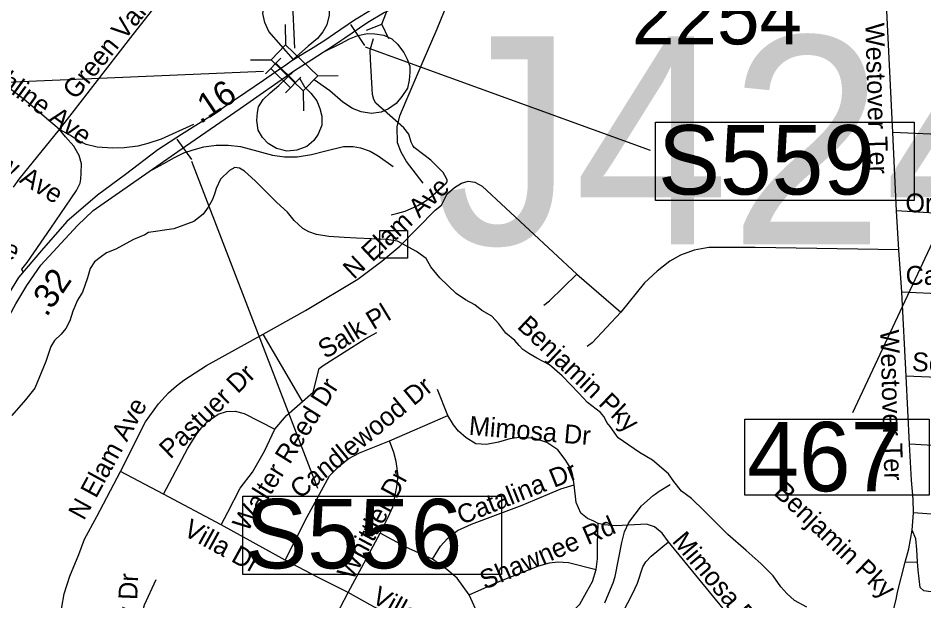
# Model space of a CAD drawing. Extents: x 1662474 to 1856135, y 779280 to 917889.
# Drawn here: x 1755228 to 1759792, y 848917 to 851857 of the extents above; entities that cross this region are included whole.
import ezdxf

# ---------------------------------------------------------------- set-up
doc = ezdxf.new("R2010")
doc.units = 0
for name, color, linetype in [('Cogo Default Point CELL', 7, 'Continuous'), ('Exist Hydrographic Creek Single Shore', 7, 'Continuous'), ('Exist Hydrographic Misc Water Feature', 7, 'Continuous'), ('Exist Road Non-System Structure Non-Sys NCDOT Attributed CELL', 7, 'Continuous'), ('Exist Road Non-System Structure Non-Sys NCDOT Number Label', 7, 'Continuous'), ('Exist Road Non-System Structure Non-Sys Other Attributed CELL', 7, 'Continuous'), ('Exist Road Non-System Structure Non-Sys Other Number Label', 7, 'Continuous'), ('Exist Road Non-System Type 51', 7, 'Continuous'), ('Exist Road Non-System Type 51 Label', 7, 'Continuous'), ('Exist Road Primary Interstate Ramp 1 Lane Attributed', 7, 'Continuous'), ('Exist Road Secondary Mileage Tenths English Label', 7, 'Continuous'), ('Exist Road Secondary Structure Culvert CELL', 7, 'Continuous'), ('Exist Road Secondary Structure Standard Bridge Number Label', 7, 'Continuous'), ('Exist Road Secondary Type 51 Divided Attributed', 7, 'Continuous'), ('Prop Superelevation Label', 7, 'Continuous'), ('Prop Terminator CELL', 7, 'Continuous'), ('Scratch_Level_0', 7, 'Continuous'), ('Scratch_Level_6', 7, 'Continuous')]:
    doc.layers.add(name, color=color, linetype=linetype)

msp = doc.modelspace()

# ---------------------------------------------------------------- linework, layer by layer
at = {"layer": 'Exist Hydrographic Creek Single Shore'}
for points in [[(1759202, 848886.2), (1759139, 848919.5), (1759101, 848953.6), (1759071.2, 848988.8), (1759031.6, 849043.4), (1758971, 849104), (1758895.8, 849171.2), (1758803, 849251.5), (1758684.4, 849370.9), (1758619.9, 849433.4), (1758570.2, 849469.9), (1758531.1, 849518.7), (1758505.6, 849558.6), (1758424.6, 849626.3), (1758358.5, 849665.9), (1758250.9, 849738.9), (1758211.2, 849796.4), (1758194.6, 849816.3), (1758188.4, 849827.9), (1758178.9, 849847.3), (1758161.4, 849866.8), (1758097, 849917.6), (1758053, 849965.1), (1757969.2, 850051.5), (1757906, 850107.1), (1757841.4, 850141.5), (1757801.5, 850164.6), (1757771, 850184.8), (1757751.6, 850204.5), (1757730.1, 850230), (1757685.5, 850268.1), (1757649.2, 850313.9), (1757614.1, 850353.6), (1757563.8, 850381.1), (1757529.4, 850411.1), (1757481.5, 850436.2), (1757434.6, 850467), (1757352.8, 850546.5), (1757306.8, 850602.4), (1757283.1, 850644.4), (1757234.4, 850679.3), (1757139.6, 850731), (1757083.9, 850739.1), (1756933.2, 850746.2), (1756870, 850749.6), (1756793.6, 850755.4), (1756731.5, 850765.1), (1756692.1, 850777.8), (1756662.4, 850794.8), (1756619.1, 850835.5), (1756584.5, 850878.5), (1756532, 850927.3), (1756422.8, 851035.2), (1756368.2, 851083.8), (1756343, 851100.1), (1756319.4, 851103.2), (1756292.6, 851088.8), (1756247.2, 851043.9), (1756226.2, 850997.1), (1756217.8, 850967.8), (1756205, 850938.1), (1756185, 850902.4), (1756159.5, 850868), (1756113.9, 850831.2), (1756012, 850793.8), (1755884, 850774.6), (1755866.6, 850763.6), (1755809.4, 850739.9), (1755720.8, 850690.6), (1755673.2, 850672.2), (1755641.8, 850648.9), (1755613.4, 850627.6), (1755590.2, 850592.9), (1755577.9, 850547.1), (1755551.6, 850473.6), (1755526.8, 850433.9), (1755503.1, 850378.2), (1755487.9, 850330), (1755467.6, 850291.1), (1755445.4, 850262.8), (1755411.8, 850230.2), (1755392.1, 850200.3)], [(1755392.1, 850200.3), (1755368, 850124.8), (1755311.5, 849990.1), (1755265.4, 849931.6), (1755196.2, 849852.1)]]:
    msp.add_lwpolyline(points, dxfattribs=at)
at = {"layer": 'Exist Hydrographic Misc Water Feature'}
for points in [[(1757107, 850864.2), (1757141, 850872.9), (1757177.8, 850883.3), (1757220.3, 850901.2), (1757242, 850911.6), (1757269.9, 850928.2), (1757283.6, 850937.1), (1757307.2, 850955.6), (1757340.2, 850983.9), (1757372.8, 851013.5), (1757385.1, 851024.8), (1757388.8, 851031.4), (1757389.8, 851039), (1757386.9, 851047), (1757369.9, 851077.7), (1757354.8, 851093.5), (1757307.6, 851139.3), (1757271.8, 851166.5), (1757224.1, 851203.9), (1757217, 851214.7), (1757209, 851230.7), (1757195.8, 851270.4), (1757171.2, 851302.5), (1757029.6, 851427.2), (1757020.2, 851446.1), (1757012.6, 851470.7), (1757003.2, 851648.3), (1757001.3, 851697.4), (1757019.2, 851754.1)], [(1758183.4, 848907.8), (1758195.7, 848935.7), (1758226.1, 849007.4), (1758236.5, 849039.3), (1758253.1, 849125.2), (1758269.9, 849211.1), (1758282.4, 849265), (1758304.8, 849312.9), (1758369.4, 849396.3), (1758427.8, 849447.9), (1758437.9, 849455.8), (1758458, 849469.7), (1758513, 849504)]]:
    msp.add_lwpolyline(points, dxfattribs=at)
at = {"layer": 'Exist Road Non-System Structure Non-Sys NCDOT Attributed CELL'}
for p, q in [((1756574, 851825.2), (1756575.5, 851722.3)), ((1756399.2, 851645.4), (1756502.1, 851646.8)), ((1756736.7, 851564.9), (1756839.6, 851566.4)), ((1756663.7, 851489.8), (1756666.5, 851388.2))]:
    msp.add_line(p, q, dxfattribs=at)
msp.add_lwpolyline([(1756575.5, 851722.3), (1756737.1, 851565.3), (1756663.7, 851489.8), (1756502.1, 851646.8)], close=True, dxfattribs=at)
at = {"layer": 'Exist Road Non-System Structure Non-Sys NCDOT Number Label'}
msp.add_line((1756621.2, 851705.2), (1756504, 854279.9), dxfattribs=at)
at = {"layer": 'Exist Road Non-System Structure Non-Sys Other Attributed CELL'}
msp.add_lwpolyline([(1757050.1, 850784.8), (1757189.1, 850784.8), (1757189.1, 850645.7), (1757050.1, 850645.7)], close=True, dxfattribs=at)
at = {"layer": 'Exist Road Non-System Type 51'}
for p, q in [((1759635.9, 851279.9), (1759601.4, 851981.7)), ((1759654.5, 850885.1), (1759635.9, 851279.9)), ((1757329.9, 850887.4), (1757360.2, 850913.9)), ((1759955.5, 850866.4), (1759654.5, 850885.1)), ((1759666, 850688.5), (1759654.5, 850885.1)), ((1759680.4, 850474.1), (1759666, 850688.5)), ((1757904.4, 850431.2), (1758042.9, 850565.7)), ((1758042.9, 850565.7), (1758264.8, 850372.8)), ((1759702.5, 850049.9), (1759680.4, 850474.1)), ((1759971.5, 850461.4), (1759680.4, 850474.1)), ((1757877.4, 850408.2), (1757904.4, 850431.2)), ((1758264.8, 850372.8), (1758119.4, 850219.2)), ((1758119.4, 850219.2), (1758094.9, 850200)), ((1759718.5, 849707.9), (1759702.5, 850049.9)), ((1760241.6, 850027.1), (1759702.5, 850049.9)), ((1757393.6, 849851.8), (1757341.4, 849983.2)), ((1757099.4, 849723.7), (1757393.6, 849851.8)), ((1760225.6, 849679.6), (1759718.5, 849707.9)), ((1755960.6, 849454.7), (1755743.8, 849569.4)), ((1756251.1, 849301.1), (1755960.6, 849454.7)), ((1759732.4, 849273.2), (1759739.2, 849361.2)), ((1760206.4, 849327.9), (1759739.2, 849361.2)), ((1756573.9, 849122.7), (1756251.1, 849301.1)), ((1756889.9, 848959.9), (1757052.6, 849258.6)), ((1759657.9, 848960.7), (1759697.5, 849113.2)), ((1759697.5, 849113.2), (1759759.1, 849114)), ((1756708.6, 848612.9), (1756889.9, 848959.9)), ((1759651.9, 848924.8), (1759657.9, 848960.7))]:
    msp.add_line(p, q, dxfattribs=at)
for points in [[(1755435.6, 851294.5), (1755796, 851758), (1755917.8, 851914.7), (1756047.8, 852070.4)], [(1755435.6, 851294.5), (1755258.5, 851446.5), (1755103.4, 851561.9), (1754987.6, 851619.4), (1754918.9, 851656.7)], [(1756112, 851320.8), (1755949, 851245.7), (1755881.6, 851223.7), (1755831.4, 851210.8), (1755761.6, 851202.1), (1755703.4, 851200.5), (1755626.4, 851206.1), (1755571.1, 851218.4), (1755535.6, 851235.2), (1755487.6, 851265.4), (1755435.6, 851294.5)], [(1755205.1, 851003.9), (1755232.5, 851044.4), (1755435.6, 851294.5)], [(1755255.6, 850571.4), (1755246.6, 850589.5), (1755274, 850623.1), (1755391.9, 850796.6), (1755492.9, 850944.4), (1755521.2, 850986.9), (1755540.6, 851024.9), (1755543.2, 851044.4), (1755544.9, 851073.8), (1755546.9, 851121.5), (1755535.6, 851163), (1755507.6, 851210.2), (1755466.9, 851257), (1755435.6, 851294.5)], [(1760302, 851249.1), (1759938.8, 851265.4), (1759635.9, 851279.9)], [(1757360.2, 850913.9), (1757389.9, 850969.6), (1757427.2, 851002.9), (1757461.6, 851023.7), (1757494.6, 851033.4), (1757529.4, 851029.9), (1757566.6, 851009.5), (1758042.9, 850565.7)], [(1756462.6, 850262.5), (1756676.4, 850382.2), (1756939.9, 850540.4), (1757060.6, 850631.2), (1757151.4, 850706.4), (1757329.9, 850887.4)], [(1759666, 850688.5), (1758940.9, 850699.2), (1758708.6, 850700), (1758634.5, 850686.4), (1758565.2, 850660.7), (1758511.6, 850630.2), (1758447.4, 850580.1), (1758383.6, 850521.9), (1758264.8, 850372.8)], [(1756661.4, 849923.2), (1756714.4, 849969.4), (1756745.1, 850089.5), (1756765, 850105), (1756976.4, 850239.7), (1757035.4, 850270.7)], [(1755743.8, 849569.4), (1755869, 849819.5), (1755935.1, 849911.4), (1755984.8, 849967.2), (1756026.1, 850001.1), (1756062.6, 850030.2), (1756176.4, 850104.2), (1756462.6, 850262.5)], [(1756661.4, 849923.2), (1756606.5, 850016.1), (1756462.6, 850262.5)], [(1756521.4, 849783.5), (1756579.4, 849851.8), (1756661.4, 849923.2)], [(1755960.6, 849454.7), (1756083.6, 849687.7), (1756128.2, 849758.9), (1756151.6, 849790.4), (1756181, 849819.8), (1756235.9, 849858.4), (1756277.1, 849872.5), (1756321.8, 849874.4), (1756367.4, 849862.2), (1756521.4, 849783.5)], [(1758029.4, 849503.2), (1758023, 849549.7), (1758012, 849585.1), (1757984.9, 849631), (1757947.9, 849678.2), (1757891.5, 849715.5), (1757824.9, 849737.9), (1757752.4, 849742), (1757705.1, 849734.4), (1757648.8, 849718.4), (1757588.1, 849705.4), (1757534.4, 849710), (1757485.2, 849738.9), (1757447.4, 849772.5), (1757421.4, 849804.5), (1757393.6, 849851.8)], [(1756251.1, 849301.1), (1756284.8, 849364.6), (1756346.6, 849486.2), (1756408.6, 849565.9), (1756469, 849673), (1756521.4, 849783.5)], [(1756573.9, 849122.7), (1756684.4, 849341), (1756796.2, 849548.4), (1756845.9, 849596.9), (1756891.2, 849634.2), (1756947.6, 849664.6), (1757099.4, 849723.7)], [(1757052.6, 849258.6), (1757093.1, 849338.9), (1757115.9, 849391.9), (1757135.6, 849491.9), (1757141.9, 849548.4), (1757133.2, 849619.5), (1757120.6, 849666.2), (1757099.4, 849723.7)], [(1759739.2, 849361.2), (1759737.4, 849429.4), (1759729.8, 849526.6), (1759724.6, 849616.6), (1759718.5, 849707.9)], [(1755562.1, 849228.4), (1755623.9, 849342.6), (1755743.8, 849569.4)], [(1757315.1, 849127.9), (1757355.6, 849192.7), (1757391, 849232.4), (1757442.4, 849271.4), (1757512.2, 849304.5), (1757766.9, 849400.1), (1757894.9, 849453.9), (1757962.1, 849482.5), (1758029.4, 849503.2)], [(1758150.6, 849308.2), (1758128, 849320), (1758096, 849331.9), (1758062.9, 849359.1), (1758039.5, 849414), (1758029.4, 849503.2)], [(1758140.1, 849075.7), (1758147.4, 849128.7), (1758147.6, 849205.6), (1758150.6, 849308.2)], [(1758504.4, 849214.8), (1758472.9, 849257.9), (1758434, 849291.2), (1758394.1, 849304), (1758241.6, 849296.4), (1758180.5, 849300.6), (1758150.6, 849308.2)], [(1759697.5, 849113.2), (1759715.1, 849180.1), (1759732.4, 849273.2)], [(1759759.1, 849114), (1759755.8, 849176.2), (1759751.9, 849230.8), (1759732.4, 849273.2)], [(1755407.9, 848330.5), (1755436.6, 848818.4), (1755459.9, 848953.4), (1755488.1, 849041.8), (1755532.8, 849151), (1755562.1, 849228.4)], [(1757315.1, 849127.9), (1757196.2, 849180.9), (1757110.9, 849226), (1757052.6, 849258.6)], [(1758199.1, 848712.4), (1758324.9, 848956), (1758348.4, 849005.9), (1758376, 849088.2), (1758391.2, 849114), (1758417.5, 849142.9), (1758504.4, 849214.8)], [(1758958.9, 848758.4), (1758926.1, 848773), (1758870.8, 848799), (1758794.6, 848860.9), (1758504.4, 849214.8)], [(1757501.2, 848947.9), (1757439.6, 849032.1), (1757387.1, 849075.7), (1757315.1, 849127.9)], [(1756889.9, 848959.9), (1756739.9, 849034.4), (1756573.9, 849122.7)], [(1757501.2, 848947.9), (1757655, 849017.4), (1757782.1, 849066.5), (1757851.9, 849093.5), (1757905.6, 849109.2), (1757947.6, 849113.4), (1758001.5, 849110.2), (1758140.1, 849075.7)], [(1760175.4, 848921.4), (1760064.4, 848936.2), (1759815.1, 848964.1), (1759791.8, 848967.8), (1759772.1, 848984.6), (1759767.1, 849028.4), (1759762.1, 849072.8), (1759759.1, 849114)], [(1757627.8, 848653.9), (1757681.5, 848661.5), (1757763.4, 848694.9), (1757873.1, 848748.9), (1757955, 848802.9), (1758006.1, 848848.1), (1758058.6, 848901.4), (1758092, 848961.2), (1758121.4, 849015), (1758140.1, 849075.7)], [(1755828.2, 848599.5), (1755838.2, 848799.9), (1755863.8, 848896.4), (1755922.5, 849024.5)], [(1757303.1, 848588), (1757283.1, 848660.7), (1757251.4, 848719.2), (1757205.4, 848773), (1757142.6, 848822.1), (1757001.2, 848896.7), (1756889.9, 848959.9)], [(1757627.8, 848653.9), (1757603.9, 848721.9), (1757573.9, 848788), (1757541.1, 848858.9), (1757501.2, 848947.9)], [(1759565, 848563.4), (1759583.4, 848653.4), (1759651.9, 848924.8)]]:
    msp.add_lwpolyline(points, dxfattribs=at)
at = {"layer": 'Exist Road Primary Interstate Ramp 1 Lane Attributed'}
for points in [[(1757269.2, 851023.9), (1757185.3, 851132.8), (1757158.1, 851180.5), (1757140, 851228.1), (1757137.7, 851307.6), (1757151.3, 851364.3), (1757183.1, 851439.2), (1757269.2, 851638.8), (1757339.5, 851802.2), (1757375.8, 851893), (1757403, 851936.1), (1757448.4, 851981.5), (1757505.1, 852020), (1757577.6, 852042.7), (1757697.9, 852076.8)], [(1756615.7, 851647.1), (1756490.5, 851789.4), (1756470.7, 851835.1), (1756460, 851879.2), (1756467.6, 851918.8), (1756490.5, 851967.5), (1756519.4, 851999.5), (1756549.8, 852022.3), (1756593.9, 852039.1), (1756644.1, 852042.1), (1756692.8, 852029.9), (1756732.3, 852010.1), (1756762.8, 851979.7), (1756784.1, 851949.2), (1756794.7, 851911.2), (1756794.7, 851871.6), (1756782.5, 851822.9), (1756762.8, 851787.9), (1756736.9, 851754.4), (1756689.7, 851714.8), (1756601.7, 851638.6)], [(1756765.5, 851684.2), (1756854, 851728.5), (1756898.2, 851752.9), (1756939.2, 851768.1), (1756987.9, 851778.8), (1757024.4, 851777.2), (1757070.1, 851771.1), (1757111.1, 851751.4), (1757140, 851725.5), (1757172, 851682.9), (1757187.2, 851649.4), (1757200.9, 851614.3), (1757200.9, 851583.9), (1757197.8, 851542.8), (1757190.2, 851503.2), (1757161.3, 851460.6), (1757132.4, 851425.6), (1757094.4, 851399.7), (1757056.4, 851381.4), (1757007.7, 851375.4), (1756956, 851384.5), (1756913.4, 851401.2), (1756863.2, 851433.2), (1756797.8, 851489.5), (1756720.2, 851545.8)], [(1756645.8, 851553.5), (1756670.4, 851509.9), (1756702.6, 851477.7), (1756732.8, 851439.8), (1756748, 851400.1), (1756757.4, 851362.2), (1756757.4, 851316.7), (1756740.4, 851271.3), (1756717.7, 851239.1), (1756681.7, 851208.8), (1756632.5, 851189.9), (1756581.4, 851186.1), (1756530.3, 851199.3), (1756486.8, 851223.9), (1756458.4, 851254.2), (1756437.6, 851292.1), (1756430, 851339.5), (1756433.8, 851381.1), (1756439.5, 851409.5), (1756462.2, 851445.5), (1756498.2, 851479.6), (1756541.7, 851517.5), (1756620.5, 851592.3)], [(1755887.7, 851082.2), (1755962.6, 851123.6), (1756015.6, 851153.9), (1756062.9, 851176.6), (1756110.2, 851191.8), (1756163.2, 851206.9), (1756225.6, 851216.4), (1756286.2, 851216.4), (1756348.7, 851208.8), (1756435.7, 851186.1), (1756509.5, 851165.2), (1756570.1, 851157.7), (1756634.4, 851157.7), (1756706.3, 851169), (1756778.3, 851188), (1756867.2, 851208.8), (1756916.4, 851208.8), (1756952.4, 851203.1), (1757001.6, 851186.1), (1757041.3, 851161.5), (1757117, 851108.4)]]:
    msp.add_lwpolyline(points, dxfattribs=at)
at = {"layer": 'Exist Road Secondary Structure Culvert CELL'}
for p, q in [((1757059.8, 851826.9), (1757131.7, 852011.8)), ((1756982.6, 851795.5), (1757059.8, 851826.9)), ((1757095.4, 851751.6), (1757059.8, 851826.9))]:
    msp.add_line(p, q, dxfattribs=at)
at = {"layer": 'Exist Road Secondary Structure Standard Bridge Number Label'}
msp.add_line((1760355.6, 851844.1), (1759432.7, 849866.4), dxfattribs=at)
msp.add_lwpolyline([(1758889.1, 849834.3), (1759818.1, 849834.3), (1759818.1, 849450.2), (1758889.1, 849450.2)], close=True, dxfattribs=at)
at = {"layer": 'Exist Road Secondary Type 51 Divided Attributed'}
msp.add_line((1756601.7, 851638.6), (1756576.2, 851620), dxfattribs=at)
for points in [[(1757519.2, 852099.4), (1757428, 852076.3), (1757295.8, 852032), (1757213.7, 851997.8), (1757100.4, 851947.9), (1757011.8, 851900.2), (1756923.2, 851845.7), (1756822.7, 851777.3), (1756773.2, 851743.5), (1756700.6, 851699.1), (1756672.7, 851682), (1756601.7, 851638.6)], [(1756765.5, 851684.2), (1756806.6, 851711.4), (1756853.5, 851743.2), (1756874.3, 851757.3), (1756948, 851808.1), (1756990, 851836.7), (1757069.4, 851882.9), (1757145.4, 851919.3), (1757236, 851957.6), (1757343.8, 851998.6), (1757426.5, 852025), (1757515, 852049.4), (1757522.4, 852051.5), (1757621.5, 852068), (1757697.9, 852076.8)], [(1756620.5, 851592.3), (1756707.3, 851647.2), (1756765.5, 851684.2)], [(1756576.2, 851620), (1756519.5, 851579.8), (1756464.8, 851541.1), (1756375.5, 851481.1), (1756209, 851369.2), (1756051.3, 851269.1), (1755931.2, 851192.9), (1755768.1, 851068.6), (1755627, 850962.9), (1755472.6, 850830.6), (1755344.8, 850685.2), (1755230.1, 850548.6), (1755198.5, 850495.5), (1755162.6, 850435), (1755088.6, 850300.4), (1755024.7, 850157.2), (1754955.6, 849991.9), (1754930.1, 849919.6), (1754779.2, 849436.6), (1754745.4, 849138.2)], [(1755887.7, 851082.2), (1756071, 851210.1), (1756345.8, 851401.1), (1756620.5, 851592.3)], [(1754926.1, 849770.5), (1755016.2, 850003), (1755071.5, 850130.9), (1755141.2, 850276.2), (1755216.9, 850415.7), (1755272.1, 850508.7), (1755341.9, 850610.4), (1755526.3, 850809.8), (1755606.3, 850885.7), (1755887.7, 851082.2)]]:
    msp.add_lwpolyline(points, dxfattribs=at)
at = {"layer": 'Prop Superelevation Label'}
msp.add_line((1756464.2, 851587.7), (1754135.9, 851487.1), dxfattribs=at)
at = {"layer": 'Prop Terminator CELL'}
for p, q in [((1756551.6, 851655.3), (1756474.9, 851576.3)), ((1756651.7, 851558.1), (1756575, 851479.1))]:
    msp.add_line(p, q, dxfattribs=at)
msp.add_lwpolyline([(1756500.4, 851602.7), (1756600.6, 851505.4), (1756626.2, 851531.7), (1756526, 851629)], close=True, dxfattribs=at)
at = {"layer": 'Scratch_Level_0'}
for p, q in [((1756902.6, 851824.1), (1756972.2, 851718.5)), ((1756027.7, 851245.9), (1756100.9, 851142.7))]:
    msp.add_line(p, q, dxfattribs=at)
at = {"layer": 'Scratch_Level_6'}
for p, q in [((1756976.7, 851711.6), (1758412.1, 851191.1)), ((1756101.7, 851135.5), (1756736.4, 849485.5))]:
    msp.add_line(p, q, dxfattribs=at)
for points in [[(1758439.3, 851331.2), (1759741.9, 851331.2), (1759741.9, 850936.3), (1758439.3, 850936.3)], [(1756360.1, 849445.6), (1757662.7, 849445.6), (1757662.7, 849050.7), (1756360.1, 849050.7)]]:
    msp.add_lwpolyline(points, close=True, dxfattribs=at)

# ---------------------------------------------------------------- texts
at = {"layer": 'Cogo Default Point CELL'}
msp.add_text('2254', height=288, dxfattribs=at).set_placement((1758320.8, 851724.2))
at = {"layer": 'Exist Road Non-System Structure Non-Sys Other Number Label'}
msp.add_text('J424', height=1049.86, dxfattribs=at).set_placement((1757327.9, 850715.3))
at = {"layer": 'Exist Road Non-System Type 51 Label'}
for s, rotation, p in [('Green Valley Rd', 50.7946, (1755517.4, 851440.7)), ('Westover Ter', 271.6137, (1759496.6, 851831.1)), ('Northline Ave', 323.8533, (1754937.8, 851661.1)), ('Grandview Ave', 328.5847, (1754681.1, 851365.8)), ('N Elam Ave', 43.2493, (1756919.6, 850535.2)), ('Kathleen Ave', 334.7802, (1754524.5, 850951.6)), ('Salk Pl', 31.1834, (1756776, 850135.8)), ('Benjamin Pky', 316.4841, (1757737.5, 850296.5)), ('Westover Ter', 271.6137, (1759571.6, 850284.2)), ('Seminole Dr', 356.4517, (1759729.5, 850077.8)), ('Pastuer Dr', 44.2682, (1755995.1, 849628.8)), ('Walter Reed Dr', 57.9193, (1756382.5, 849260.3)), ('Candlewood Dr', 39.3271, (1756647, 849427.8)), ('N Elam Ave', 61.3191, (1755559, 849318.9)), ('Mimosa Dr', 355.0811, (1757496.5, 849755.3)), ('Catalina Dr', 21.8705, (1757462.4, 849299.7)), ('Whittier Dr', 61.8911, (1756913.6, 849016.3)), ('Benjamin Pky', 316.4841, (1759029.3, 849457.5)), ('Villa Dr', 331.2173, (1756054.2, 849251.8)), ('Shawnee Rd', 23.4082, (1757579.5, 848972.8)), ('Mimosa Dr', 310.213, (1758518.8, 849216.5)), ('Ridgeway Dr', 87.7367, (1755804.3, 848328)), ('Villa Dr', 331.2173, (1757003.2, 848912.4))]:
    msp.add_text(s, height=95, rotation=rotation, dxfattribs=at).set_placement(p)
for s, p in [('Oriole Pl', (1759698.7, 850877)), ('Campus Dr', (1759699.6, 850511.6))]:
    msp.add_text(s, height=95, dxfattribs=at).set_placement(p)
at = {"layer": 'Exist Road Secondary Mileage Tenths English Label'}
for s, rotation, p in [('.16', 33.8735, (1756145.8, 851320.4)), ('.32', 55.5473, (1755371.1, 850345.1))]:
    msp.add_text(s, height=125, rotation=rotation, dxfattribs=at).set_placement(p)
at = {"layer": 'Exist Road Secondary Structure Standard Bridge Number Label'}
msp.add_text('467', height=350, dxfattribs=at).set_placement((1758901.7, 849470))
at = {"layer": 'Scratch_Level_6'}
for s, p in [('S559', (1758451.9, 850966.9)), ('S556', (1756372.6, 849081.3))]:
    msp.add_text(s, height=350, dxfattribs=at).set_placement(p)

doc.saveas('drawing.dxf')
